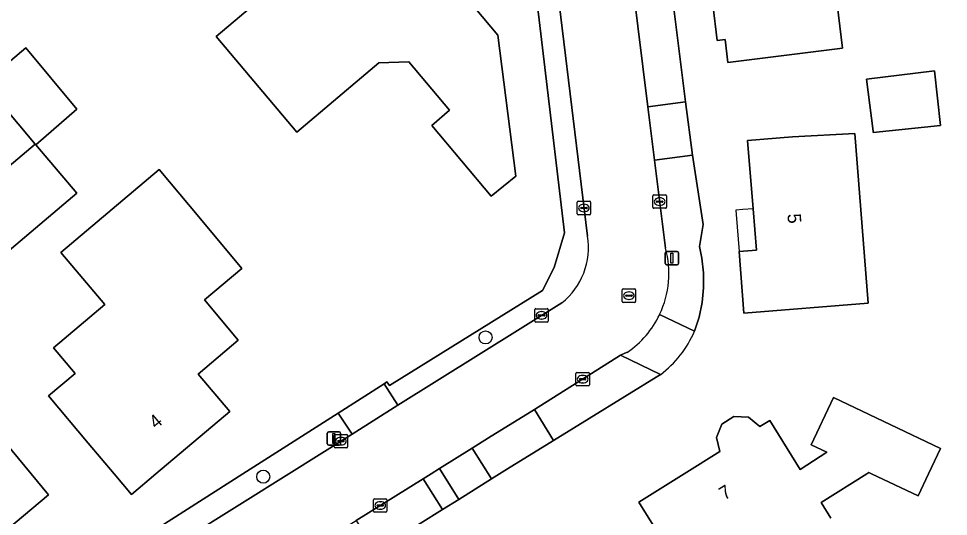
# Model space of a CAD drawing. Extents: x 157320 to 158835, y 386650 to 388491.
# Drawn here: x 157872.8 to 157942.2, y 387246.8 to 387284 of the extents above; entities that cross this region are included whole.
import ezdxf

# ---------------------------------------------------------------- set-up
doc = ezdxf.new("R2010")
doc.units = 0
for name, color, linetype in [('IMGEO_Boom', 7, 'Continuous'), ('IMGEO_Erf', 7, 'Continuous'), ('IMGEO_Groenvoorziening', 7, 'Continuous'), ('IMGEO_Kolk', 7, 'Continuous'), ('IMGEO_Lichtmast', 7, 'Continuous'), ('IMGEO_Pand', 7, 'Continuous'), ('IMGEO_Pand_nummerreeks', 7, 'Continuous'), ('IMGEO_Pand_overbouw', 7, 'Continuous'), ('IMGEO_Rijbaan_lokaal_gesloten', 7, 'Continuous'), ('IMGEO_Rioolput', 7, 'Continuous'), ('IMGEO_Voetpad_open', 7, 'Continuous')]:
    doc.layers.add(name, color=color, linetype=linetype)

msp = doc.modelspace()

# ---------------------------------------------------------------- linework, layer by layer
at = {"layer": 'IMGEO_Boom'}
for centre in [(157907.632, 387260.175), (157891.04, 387249.782)]:
    msp.add_circle(centre, 0.489, dxfattribs=at)
at = {"layer": 'IMGEO_Erf'}
for points in [[(157931.056, 387294.015), (157930.619, 387297.489), (157936.6, 387298.199), (157937.447, 387291.349), (157933.172, 387290.825), (157934.286, 387281.748), (157925.717, 387280.697), (157925.507, 387282.405), (157924.913, 387282.332), (157924.584, 387285.012), (157925.179, 387285.085), (157924.876, 387287.558), (157924.599, 387289.811), (157924.185, 387293.185), (157924.789, 387293.258)], [(157887.521, 387282.636), (157901.297, 387294.261), (157905.033, 387289.804), (157902.839, 387287.956), (157904.777, 387285.655), (157905.562, 387286.316), (157905.682, 387286.172), (157908.556, 387282.737), (157909.884, 387272.196), (157908.055, 387270.725), (157903.611, 387275.999), (157904.949, 387277.127), (157901.914, 387280.729), (157899.674, 387280.672), (157893.54, 387275.503)], [(157877.121, 387270.935), (157869.462, 387264.475), (157868.223, 387265.946), (157866.245, 387264.281), (157864.648, 387266.178), (157866.626, 387267.843), (157866.37, 387268.147), (157874.02, 387274.587), (157870.177, 387279.152), (157873.314, 387281.776), (157877.134, 387277.208), (157874.054, 387274.547)], [(157941.131, 387280.061), (157941.593, 387275.979), (157936.573, 387275.468), (157936.56, 387275.568), (157936.054, 387279.455)], [(157935.207, 387275.402), (157936.194, 387262.734), (157926.92, 387261.977), (157926.55, 387266.583), (157927.85, 387266.688), (157927.597, 387269.78), (157927.181, 387274.865), (157930.541, 387275.132)], [(157883.277, 387272.701), (157886.239, 387269.161), (157889.448, 387265.326), (157886.654, 387262.986), (157889.173, 387259.978), (157886.171, 387257.432), (157888.535, 387254.644), (157883.029, 387250), (157881.196, 387248.454), (157879.896, 387250), (157877.978, 387252.28), (157875.012, 387255.808), (157876.992, 387257.473), (157875.374, 387259.398), (157879.209, 387262.624), (157875.93, 387266.523)]]:
    msp.add_lwpolyline(points, close=True, dxfattribs=at)
for points in [[(157872.559, 387239.456), (157873.603, 387240.168), (157874.505, 387240.556), (157878.913, 387243.233), (157879.189, 387243.409), (157880.086, 387243.981), (157889.525, 387250), (157896.619, 387254.524), (157900.068, 387256.707), (157900.267, 387256.855), (157900.468, 387256.598), (157911.871, 387263.665), (157912.743, 387265.397), (157913.526, 387267.973), (157910.585, 387292.678)], [(157921.437, 387286.728), (157922.545, 387277.749), (157923.074, 387273.763), (157923.863, 387268.589), (157923.601, 387266.963), (157923.783, 387266.083), (157923.904, 387264.983), (157923.909, 387263.876), (157923.799, 387262.775), (157923.574, 387261.691), (157923.237, 387260.637)], [(157920.678, 387257.395), (157912.709, 387252.477), (157909.259, 387250.371), (157908.064, 387249.62), (157905.626, 387248.086), (157904.429, 387247.333), (157899.427, 387244.187), (157896.634, 387242.43), (157891.776, 387239.41), (157882.207, 387233.419), (157881.513, 387232.985), (157880.138, 387232.124), (157875.823, 387229.427), (157861.953, 387220.58), (157877.89, 387201.744), (157890.498, 387209.505), (157888.491, 387212.765), (157891.282, 387214.483), (157893.288, 387211.223), (157893.894, 387211.596), (157892.303, 387214.18), (157895.058, 387215.876), (157896.648, 387213.292), (157951.673, 387247.165)], [(157920.395, 387245.766), (157919.073, 387247.872), (157922.46, 387250), (157925.12, 387251.671), (157924.873, 387252.697), (157925.264, 387253.705), (157926.172, 387254.275), (157927.251, 387254.211), (157928.093, 387253.537), (157928.839, 387253.973), (157931.105, 387250.316), (157933.095, 387251.606), (157931.932, 387252.164), (157933.613, 387255.681), (157941.597, 387251.897), (157940.695, 387250), (157939.911, 387248.35), (157936.435, 387250), (157936.243, 387250.091), (157936.097, 387250), (157932.67, 387247.86), (157933.404, 387246.686)], [(157865.867, 387251.33), (157869.848, 387254.644), (157871.82, 387252.273), (157873.709, 387250), (157875.016, 387248.428)], [(157875.016, 387248.428), (157869.862, 387244.124), (157868.153, 387246.189), (157865.629, 387244.101)]]:
    msp.add_lwpolyline(points, dxfattribs=at)
msp.add_arc((157915.752, 387263.914), 8.171, 307.07566, 336.35433, dxfattribs=at)
at = {"layer": 'IMGEO_Groenvoorziening'}
for points in [[(157915.233, 387267.735), (157912.185, 387292.883), (157910.585, 387292.678), (157913.526, 387267.973), (157912.743, 387265.397), (157911.871, 387263.665), (157900.468, 387256.598), (157900.267, 387256.855), (157900.068, 387256.707), (157901.077, 387255.115), (157913.327, 387262.75)], [(157920.627, 387261.893), (157923.237, 387260.637), (157923.574, 387261.691), (157923.799, 387262.775), (157923.909, 387263.876), (157923.904, 387264.983), (157923.783, 387266.083), (157923.601, 387266.963), (157923.863, 387268.589), (157923.074, 387273.763), (157920.25, 387273.392), (157921.073, 387266.831)]]:
    msp.add_lwpolyline(points, dxfattribs=at)
for points in [[(157922.545, 387277.749), (157921.437, 387286.728), (157921.15, 387286.647), (157918.632, 387286.438), (157919.741, 387277.391)], [(157912.709, 387252.477), (157920.678, 387257.395), (157917.695, 387258.845), (157911.291, 387254.786)], [(157881.189, 387242.631), (157892.954, 387250), (157897.666, 387252.951), (157896.619, 387254.524), (157889.525, 387250), (157880.086, 387243.981)], [(157906.633, 387251.919), (157904.185, 387250.386), (157905.626, 387248.086), (157908.064, 387249.62)], [(157904.429, 387247.333), (157902.983, 387249.634), (157897.983, 387246.503), (157899.427, 387244.187)]]:
    msp.add_lwpolyline(points, close=True, dxfattribs=at)
for centre, radius, start, end in [((157910.059, 387266.856), 5.248, 308.51131, 9.64028), ((157914.159, 387264.966), 7.161, 334.58421, 15.09389)]:
    msp.add_arc(centre, radius, start, end, dxfattribs=at)
at = {"layer": 'IMGEO_Kolk'}
for p, q in [((157914.475, 387269.406), (157914.475, 387270.258)), ((157914.55, 387270.332), (157915.402, 387270.332)), ((157915.476, 387270.258), (157915.476, 387269.406)), ((157920.127, 387269.884), (157920.127, 387270.736)), ((157920.202, 387270.81), (157921.054, 387270.81)), ((157920.386, 387270.304), (157920.386, 387270.316)), ((157920.824, 387270.267), (157920.426, 387270.267)), ((157920.429, 387270.353), (157920.827, 387270.353)), ((157920.615, 387270.59), (157920.64, 387270.59)), ((157920.87, 387270.316), (157920.87, 387270.304)), ((157921.128, 387270.736), (157921.128, 387269.884)), ((157914.734, 387269.826), (157914.734, 387269.838)), ((157915.172, 387269.789), (157914.774, 387269.789)), ((157914.777, 387269.875), (157915.175, 387269.875)), ((157914.963, 387270.112), (157914.988, 387270.112)), ((157915.218, 387269.838), (157915.218, 387269.826)), ((157921.054, 387269.81), (157920.202, 387269.81)), ((157920.638, 387270.03), (157920.613, 387270.03)), ((157915.402, 387269.332), (157914.55, 387269.332)), ((157914.986, 387269.552), (157914.961, 387269.552)), ((157911.307, 387261.394), (157911.307, 387262.246)), ((157911.382, 387262.32), (157912.234, 387262.32)), ((157911.795, 387262.1), (157911.82, 387262.1)), ((157912.308, 387262.246), (157912.308, 387261.394)), ((157912.234, 387261.32), (157911.382, 387261.32)), ((157911.566, 387261.814), (157911.566, 387261.826)), ((157912.004, 387261.777), (157911.606, 387261.777)), ((157911.609, 387261.863), (157912.007, 387261.863)), ((157911.818, 387261.54), (157911.793, 387261.54)), ((157912.05, 387261.826), (157912.05, 387261.814)), ((157914.381, 387256.635), (157914.381, 387257.487)), ((157914.456, 387257.561), (157915.308, 387257.561)), ((157914.683, 387257.104), (157915.081, 387257.104)), ((157914.869, 387257.341), (157914.894, 387257.341)), ((157915.382, 387257.487), (157915.382, 387256.635)), ((157915.308, 387256.561), (157914.456, 387256.561)), ((157914.64, 387257.055), (157914.64, 387257.067)), ((157915.078, 387257.018), (157914.68, 387257.018)), ((157914.892, 387256.781), (157914.867, 387256.781)), ((157915.124, 387257.067), (157915.124, 387257.055)), ((157896.411, 387252.929), (157897.263, 387252.929)), ((157896.336, 387252.003), (157896.336, 387252.855)), ((157896.595, 387252.423), (157896.595, 387252.435)), ((157897.033, 387252.386), (157896.635, 387252.386)), ((157896.638, 387252.472), (157897.036, 387252.472)), ((157896.824, 387252.709), (157896.849, 387252.709)), ((157897.079, 387252.435), (157897.079, 387252.423)), ((157897.337, 387252.855), (157897.337, 387252.003)), ((157897.263, 387251.929), (157896.411, 387251.929)), ((157896.847, 387252.149), (157896.822, 387252.149)), ((157899.268, 387247.208), (157899.268, 387248.06)), ((157899.343, 387248.134), (157900.195, 387248.134)), ((157900.269, 387248.06), (157900.269, 387247.208)), ((157899.527, 387247.628), (157899.527, 387247.64)), ((157899.965, 387247.591), (157899.567, 387247.591)), ((157899.57, 387247.677), (157899.968, 387247.677)), ((157899.779, 387247.354), (157899.754, 387247.354)), ((157899.756, 387247.914), (157899.781, 387247.914)), ((157900.011, 387247.64), (157900.011, 387247.628)), ((157900.195, 387247.134), (157899.343, 387247.134))]:
    msp.add_line(p, q, dxfattribs=at)
for points in [[(157914.475, 387269.406), (157914.475, 387270.258)], [(157914.55, 387270.332), (157915.402, 387270.332)], [(157915.476, 387270.258), (157915.476, 387269.406)], [(157920.127, 387269.884), (157920.127, 387270.736)], [(157920.202, 387270.81), (157921.054, 387270.81)], [(157921.128, 387270.736), (157921.128, 387269.884)], [(157921.054, 387269.81), (157920.202, 387269.81)], [(157915.402, 387269.332), (157914.55, 387269.332)], [(157911.307, 387261.394), (157911.307, 387262.246)], [(157911.382, 387262.32), (157912.234, 387262.32)], [(157912.308, 387262.246), (157912.308, 387261.394)], [(157912.234, 387261.32), (157911.382, 387261.32)], [(157914.381, 387256.635), (157914.381, 387257.487)], [(157914.456, 387257.561), (157915.308, 387257.561)], [(157915.382, 387257.487), (157915.382, 387256.635)], [(157915.308, 387256.561), (157914.456, 387256.561)], [(157896.411, 387252.929), (157897.263, 387252.929)], [(157896.336, 387252.003), (157896.336, 387252.855)], [(157897.337, 387252.855), (157897.337, 387252.003)], [(157897.263, 387251.929), (157896.411, 387251.929)], [(157899.268, 387247.208), (157899.268, 387248.06)], [(157899.343, 387248.134), (157900.195, 387248.134)], [(157900.269, 387248.06), (157900.269, 387247.208)], [(157900.195, 387247.134), (157899.343, 387247.134)]]:
    msp.add_lwpolyline(points, dxfattribs=at)
for centre, radius, start, end in [((157914.552, 387270.256), 0.0765, 91.55205, 178.44795), ((157914.552, 387270.256), 0.0765, 91.55205, 178.44795), ((157915.4, 387270.256), 0.0765, 1.55205, 88.44795), ((157915.4, 387270.256), 0.0765, 1.55205, 88.44795), ((157920.204, 387270.734), 0.0765, 91.55205, 178.44795), ((157920.204, 387270.734), 0.0765, 91.55205, 178.44795), ((157920.426, 387270.313), 0.0403, 85.87752, 175.75265), ((157920.423, 387270.303), 0.0366, 178.93798, 274.71019), ((157920.827, 387270.31), 0.043, 264.86636, 352.45326), ((157920.831, 387270.315), 0.0386, 1.73085, 96.63898), ((157921.052, 387270.734), 0.0765, 1.55205, 88.44795), ((157921.052, 387270.734), 0.0765, 1.55205, 88.44795), ((157914.774, 387269.835), 0.0403, 85.87752, 175.75265), ((157914.771, 387269.825), 0.0366, 178.93798, 274.71019), ((157915.175, 387269.832), 0.043, 264.86636, 352.45326), ((157915.179, 387269.837), 0.0386, 1.73085, 96.63898), ((157920.204, 387269.886), 0.0765, 181.55205, 268.44795), ((157920.204, 387269.886), 0.0765, 181.55205, 268.44795), ((157921.052, 387269.886), 0.0765, 271.55205, 358.44795), ((157921.052, 387269.886), 0.0765, 271.55205, 358.44795), ((157914.552, 387269.408), 0.0765, 181.55205, 268.44795), ((157914.552, 387269.408), 0.0765, 181.55205, 268.44795), ((157915.4, 387269.408), 0.0765, 271.55205, 358.44795), ((157915.4, 387269.408), 0.0765, 271.55205, 358.44795), ((157911.384, 387262.244), 0.0765, 91.55205, 178.44795), ((157911.384, 387262.244), 0.0765, 91.55205, 178.44795), ((157912.232, 387262.244), 0.0765, 1.55205, 88.44795), ((157912.232, 387262.244), 0.0765, 1.55205, 88.44795), ((157911.384, 387261.396), 0.0765, 181.55205, 268.44795), ((157911.384, 387261.396), 0.0765, 181.55205, 268.44795), ((157911.606, 387261.823), 0.0403, 85.87752, 175.75265), ((157911.603, 387261.813), 0.0366, 178.93798, 274.71019), ((157912.007, 387261.82), 0.043, 264.86636, 352.45326), ((157912.011, 387261.825), 0.0386, 1.73085, 96.63898), ((157912.232, 387261.396), 0.0765, 271.55205, 358.44795), ((157912.232, 387261.396), 0.0765, 271.55205, 358.44795), ((157914.458, 387257.485), 0.0765, 91.55205, 178.44795), ((157914.458, 387257.485), 0.0765, 91.55205, 178.44795), ((157914.68, 387257.064), 0.0403, 85.87752, 175.75265), ((157915.085, 387257.066), 0.0386, 1.73085, 96.63898), ((157915.306, 387257.485), 0.0765, 1.55205, 88.44795), ((157915.306, 387257.485), 0.0765, 1.55205, 88.44795), ((157914.458, 387256.637), 0.0765, 181.55205, 268.44795), ((157914.458, 387256.637), 0.0765, 181.55205, 268.44795), ((157914.677, 387257.054), 0.0366, 178.93798, 274.71019), ((157915.081, 387257.061), 0.043, 264.86636, 352.45326), ((157915.306, 387256.637), 0.0765, 271.55205, 358.44795), ((157915.306, 387256.637), 0.0765, 271.55205, 358.44795), ((157896.413, 387252.853), 0.0765, 91.55205, 178.44795), ((157896.413, 387252.853), 0.0765, 91.55205, 178.44795), ((157897.261, 387252.853), 0.0765, 1.55205, 88.44795), ((157897.261, 387252.853), 0.0765, 1.55205, 88.44795), ((157896.635, 387252.432), 0.0403, 85.87752, 175.75265), ((157896.632, 387252.422), 0.0366, 178.93798, 274.71019), ((157897.036, 387252.429), 0.043, 264.86636, 352.45326), ((157897.04, 387252.434), 0.0386, 1.73085, 96.63898), ((157896.413, 387252.005), 0.0765, 181.55205, 268.44795), ((157896.413, 387252.005), 0.0765, 181.55205, 268.44795), ((157897.261, 387252.005), 0.0765, 271.55205, 358.44795), ((157897.261, 387252.005), 0.0765, 271.55205, 358.44795), ((157899.345, 387248.058), 0.0765, 91.55205, 178.44795), ((157899.345, 387248.058), 0.0765, 91.55205, 178.44795), ((157900.193, 387248.058), 0.0765, 1.55205, 88.44795), ((157900.193, 387248.058), 0.0765, 1.55205, 88.44795), ((157899.567, 387247.637), 0.0403, 85.87752, 175.75265), ((157899.564, 387247.627), 0.0366, 178.93798, 274.71019), ((157899.968, 387247.634), 0.043, 264.86636, 352.45326), ((157899.972, 387247.639), 0.0386, 1.73085, 96.63898), ((157899.345, 387247.21), 0.0765, 181.55205, 268.44795), ((157899.345, 387247.21), 0.0765, 181.55205, 268.44795), ((157900.193, 387247.21), 0.0765, 271.55205, 358.44795), ((157900.193, 387247.21), 0.0765, 271.55205, 358.44795)]:
    msp.add_arc(centre, radius, start, end, dxfattribs=at)
for centre, major_axis, ratio, start_param, end_param in [((157920.614, 387270.31), (-0.387, 0.002), 0.722429, 4.712389, 7.853982), ((157920.639, 387270.31), (-0.39, 0.002), 0.717154, 1.570796, 4.712389), ((157914.962, 387269.832), (-0.387, 0.002), 0.722429, 4.712389, 7.853982), ((157914.987, 387269.832), (-0.39, 0.002), 0.717154, 1.570796, 4.712389), ((157911.794, 387261.82), (-0.387, 0.002), 0.722429, 4.712389, 7.853982), ((157911.819, 387261.82), (-0.39, 0.002), 0.717154, 1.570796, 4.712389), ((157914.868, 387257.061), (-0.387, 0.002), 0.722429, 4.712389, 7.853982), ((157914.893, 387257.061), (-0.39, 0.002), 0.717154, 1.570796, 4.712389), ((157896.823, 387252.429), (-0.387, 0.002), 0.722429, 4.712389, 7.853982), ((157896.848, 387252.429), (-0.39, 0.002), 0.717154, 1.570796, 4.712389), ((157899.755, 387247.634), (-0.387, 0.002), 0.722429, 4.712389, 7.853982), ((157899.78, 387247.634), (-0.39, 0.002), 0.717154, 1.570796, 4.712389)]:
    msp.add_ellipse(centre, major_axis=major_axis, ratio=ratio, start_param=start_param, end_param=end_param, dxfattribs=at)
at = {"layer": 'IMGEO_Lichtmast'}
for p, q in [((157921.048, 387265.685), (157921.048, 387266.485)), ((157921.048, 387266.485), (157921.048, 387265.685)), ((157921.148, 387266.585), (157921.938, 387266.585)), ((157921.938, 387266.585), (157921.148, 387266.585)), ((157922.038, 387266.485), (157922.038, 387265.685)), ((157922.038, 387265.685), (157922.038, 387266.485)), ((157921.938, 387265.585), (157921.148, 387265.585)), ((157921.148, 387265.585), (157921.938, 387265.585)), ((157895.82, 387252.23), (157895.82, 387253.03)), ((157895.82, 387253.03), (157895.82, 387252.23)), ((157895.92, 387253.13), (157896.71, 387253.13)), ((157896.71, 387253.13), (157895.92, 387253.13)), ((157896.81, 387253.03), (157896.81, 387252.23)), ((157896.81, 387252.23), (157896.81, 387253.03)), ((157896.71, 387252.13), (157895.92, 387252.13)), ((157895.92, 387252.13), (157896.71, 387252.13))]:
    msp.add_line(p, q, dxfattribs=at)
for points in [[(157921.468, 387266.46), (157921.618, 387266.46), (157921.618, 387265.71), (157921.468, 387265.71), (157921.468, 387266.46)], [(157896.24, 387253.005), (157896.39, 387253.005), (157896.39, 387252.255), (157896.24, 387252.255), (157896.24, 387253.005)]]:
    msp.add_lwpolyline(points, dxfattribs=at)
for centre, start, end in [((157921.148, 387266.485), 90, 180), ((157921.148, 387266.485), 90, 180), ((157921.938, 387266.485), 0, 90), ((157921.938, 387266.485), 360, 90), ((157921.148, 387265.685), 180, 270), ((157921.148, 387265.685), 180, 270), ((157921.938, 387265.685), 270, 0), ((157921.938, 387265.685), 270, 0), ((157895.92, 387253.03), 90, 180), ((157895.92, 387253.03), 90, 180), ((157896.71, 387253.03), 0, 90), ((157896.71, 387253.03), 360, 90), ((157895.92, 387252.23), 180, 270), ((157895.92, 387252.23), 180, 270), ((157896.71, 387252.23), 270, 0), ((157896.71, 387252.23), 270, 0)]:
    msp.add_arc(centre, 0.1, start, end, dxfattribs=at)
at = {"layer": 'IMGEO_Pand'}
for points in [[(157924.876, 387287.558), (157925.179, 387285.085), (157924.584, 387285.012), (157924.913, 387282.332), (157925.507, 387282.405), (157925.717, 387280.697), (157934.286, 387281.748), (157933.172, 387290.825), (157937.447, 387291.349), (157936.6, 387298.199), (157930.619, 387297.489), (157931.056, 387294.015), (157924.789, 387293.258), (157924.185, 387293.185), (157924.599, 387289.811)], [(157905.682, 387286.172), (157905.562, 387286.316), (157904.777, 387285.655), (157902.839, 387287.956), (157905.033, 387289.804), (157901.297, 387294.261), (157887.521, 387282.636), (157893.54, 387275.503), (157899.674, 387280.672), (157901.914, 387280.729), (157904.949, 387277.127), (157903.611, 387275.999), (157908.055, 387270.725), (157909.884, 387272.196), (157908.556, 387282.737)], [(157873.314, 387281.776), (157870.177, 387279.152), (157874.02, 387274.587), (157874.054, 387274.547), (157877.134, 387277.208)], [(157936.054, 387279.455), (157936.56, 387275.568), (157936.573, 387275.468), (157941.593, 387275.979), (157941.131, 387280.061)], [(157930.541, 387275.132), (157927.181, 387274.865), (157927.597, 387269.78), (157927.85, 387266.688), (157926.55, 387266.583), (157926.92, 387261.977), (157936.194, 387262.734), (157935.207, 387275.402)], [(157877.121, 387270.935), (157874.054, 387274.547), (157874.02, 387274.587), (157866.37, 387268.147), (157866.626, 387267.843), (157868.223, 387265.946), (157869.462, 387264.475)], [(157886.654, 387262.986), (157889.448, 387265.326), (157886.239, 387269.161), (157883.277, 387272.701), (157875.93, 387266.523), (157879.209, 387262.624), (157875.374, 387259.398), (157876.992, 387257.473), (157875.012, 387255.808), (157877.978, 387252.28), (157879.896, 387250), (157881.196, 387248.454), (157883.029, 387250), (157888.535, 387254.644), (157886.171, 387257.432), (157889.173, 387259.978)]]:
    msp.add_lwpolyline(points, close=True, dxfattribs=at)
for points in [[(157933.404, 387246.686), (157932.67, 387247.86), (157936.097, 387250), (157936.243, 387250.091), (157936.435, 387250), (157939.911, 387248.35), (157940.695, 387250), (157941.597, 387251.897), (157933.613, 387255.681), (157931.932, 387252.164), (157933.095, 387251.606), (157931.105, 387250.316), (157928.839, 387253.973), (157928.093, 387253.537), (157927.251, 387254.211), (157926.172, 387254.275), (157925.264, 387253.705), (157924.873, 387252.697), (157925.12, 387251.671), (157922.46, 387250), (157919.073, 387247.872), (157920.395, 387245.766)], [(157865.629, 387244.101), (157868.153, 387246.189), (157869.862, 387244.124), (157875.016, 387248.428), (157873.709, 387250), (157871.82, 387252.273), (157869.848, 387254.644), (157865.867, 387251.33)]]:
    msp.add_lwpolyline(points, dxfattribs=at)
at = {"layer": 'IMGEO_Pand_overbouw'}
msp.add_lwpolyline([(157927.597, 387269.78), (157926.83, 387269.717), (157926.301, 387269.674), (157926.327, 387269.357), (157926.55, 387266.583), (157927.85, 387266.688)], close=True, dxfattribs=at)
at = {"layer": 'IMGEO_Rijbaan_lokaal_gesloten'}
for points in [[(157921.073, 387266.831), (157920.25, 387273.392), (157919.741, 387277.391), (157918.632, 387286.438), (157918.498, 387287.527), (157917.922, 387292.325), (157917.43, 387296.327), (157917.313, 387297.267), (157916.949, 387300.204), (157916.802, 387301.391), (157916.28, 387305.38), (157916.137, 387306.587), (157915.089, 387315.418), (157912.639, 387320.511), (157907.769, 387324.283), (157894.46, 387328.338), (157893.432, 387328.647), (157888.839, 387330.052), (157883.41, 387331.689), (157880.169, 387332.694), (157879.449, 387332.881)], [(157909.629, 387313.735), (157910.124, 387309.703), (157910.592, 387305.792), (157911.018, 387302.289), (157911.339, 387299.646), (157911.848, 387295.662), (157912.185, 387292.883), (157915.233, 387267.735)], [(157913.327, 387262.75), (157901.077, 387255.115), (157897.666, 387252.951), (157892.954, 387250), (157881.189, 387242.631), (157880.275, 387242.058), (157879.976, 387241.871), (157878.863, 387241.174), (157875.438, 387239.052), (157874.664, 387238.552), (157873.509, 387237.807), (157871.894, 387236.832), (157871.359, 387236.499), (157874.339, 387231.716), (157877.757, 387233.862), (157878.656, 387234.422), (157880.112, 387235.329), (157881.007, 387235.886), (157890.343, 387241.7), (157895.169, 387244.741), (157897.983, 387246.503), (157902.983, 387249.634)], [(157902.983, 387249.634), (157903.568, 387250), (157904.185, 387250.386), (157906.633, 387251.919), (157907.855, 387252.684), (157911.291, 387254.786), (157917.695, 387258.845), (157918.213, 387259.062)]]:
    msp.add_lwpolyline(points, dxfattribs=at)
for centre, radius, start, end in [((157910.059, 387266.856), 5.248, 308.51131, 9.64028), ((157914.159, 387264.966), 7.161, 334.58421, 15.09389), ((157914.157, 387264.965), 7.163, 304.49255, 334.59885)]:
    msp.add_arc(centre, radius, start, end, dxfattribs=at)
at = {"layer": 'IMGEO_Rioolput'}
for p, q in [((157917.833, 387262.866), (157917.833, 387263.718)), ((157917.908, 387263.792), (157918.76, 387263.792)), ((157918.135, 387263.335), (157918.533, 387263.335)), ((157918.321, 387263.572), (157918.346, 387263.572)), ((157918.834, 387263.718), (157918.834, 387262.866)), ((157918.76, 387262.792), (157917.908, 387262.792)), ((157918.092, 387263.286), (157918.092, 387263.298)), ((157918.53, 387263.249), (157918.132, 387263.249)), ((157918.344, 387263.012), (157918.319, 387263.012)), ((157918.576, 387263.298), (157918.576, 387263.286))]:
    msp.add_line(p, q, dxfattribs=at)
for points in [[(157917.833, 387262.866), (157917.833, 387263.718)], [(157917.908, 387263.792), (157918.76, 387263.792)], [(157918.834, 387263.718), (157918.834, 387262.866)], [(157918.76, 387262.792), (157917.908, 387262.792)]]:
    msp.add_lwpolyline(points, dxfattribs=at)
for centre, radius, start, end in [((157917.91, 387263.716), 0.0765, 91.55205, 178.44795), ((157917.91, 387263.716), 0.0765, 91.55205, 178.44795), ((157918.132, 387263.295), 0.0403, 85.87752, 175.75265), ((157918.537, 387263.297), 0.0386, 1.73085, 96.63898), ((157918.758, 387263.716), 0.0765, 1.55205, 88.44795), ((157918.758, 387263.716), 0.0765, 1.55205, 88.44795), ((157917.91, 387262.868), 0.0765, 181.55205, 268.44795), ((157917.91, 387262.868), 0.0765, 181.55205, 268.44795), ((157918.129, 387263.285), 0.0366, 178.93798, 274.71019), ((157918.533, 387263.292), 0.043, 264.86636, 352.45326), ((157918.758, 387262.868), 0.0765, 271.55205, 358.44795), ((157918.758, 387262.868), 0.0765, 271.55205, 358.44795)]:
    msp.add_arc(centre, radius, start, end, dxfattribs=at)
for centre, major_axis, ratio, start_param, end_param in [((157918.32, 387263.292), (-0.387, 0.002), 0.722429, 4.712389, 7.853982), ((157918.345, 387263.292), (-0.39, 0.002), 0.717154, 1.570796, 4.712389)]:
    msp.add_ellipse(centre, major_axis=major_axis, ratio=ratio, start_param=start_param, end_param=end_param, dxfattribs=at)
at = {"layer": 'IMGEO_Voetpad_open'}
for points in [[(157919.741, 387277.391), (157920.25, 387273.392), (157923.074, 387273.763), (157922.545, 387277.749)], [(157897.666, 387252.951), (157901.077, 387255.115), (157900.068, 387256.707), (157896.619, 387254.524)], [(157911.291, 387254.786), (157907.855, 387252.684), (157906.633, 387251.919), (157908.064, 387249.62), (157909.259, 387250.371), (157912.709, 387252.477)], [(157904.185, 387250.386), (157903.568, 387250), (157902.983, 387249.634), (157904.429, 387247.333), (157905.626, 387248.086)]]:
    msp.add_lwpolyline(points, close=True, dxfattribs=at)
for points in [[(157923.237, 387260.637), (157920.627, 387261.893)], [(157918.213, 387259.062), (157917.695, 387258.845), (157920.678, 387257.395)]]:
    msp.add_lwpolyline(points, dxfattribs=at)
for centre, radius, start, end in [((157914.157, 387264.965), 7.163, 304.49255, 334.59885), ((157915.752, 387263.914), 8.171, 307.07566, 336.35433)]:
    msp.add_arc(centre, radius, start, end, dxfattribs=at)

# ---------------------------------------------------------------- texts
at = {"layer": 'IMGEO_Pand_nummerreeks'}
for s, rotation, p in [('5', 274.67723, (157930.158, 387269.379)), ('4', 40.14715, (157883.03, 387253.298)), ('7', 31.99378, (157925.46, 387247.995))]:
    msp.add_text(s, height=1, rotation=rotation, dxfattribs=at).set_placement(p)

doc.saveas('drawing.dxf')
